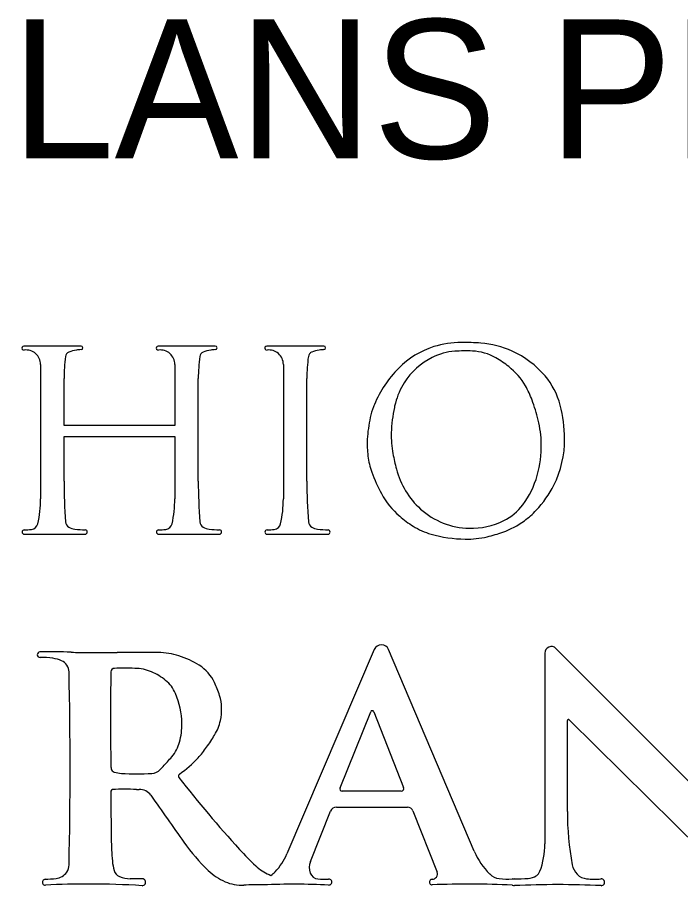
# Model space of a CAD drawing. Extents: x 0 to 34, y 0 to 22.
# Drawn here: x 26.561 to 27.229, y 2.999 to 3.874 of the extents above; entities that cross this region are included whole.
import ezdxf

# ---------------------------------------------------------------- set-up
doc = ezdxf.new("R2010")
doc.units = 0
doc.layers.add('SH_Text', color=7, linetype='Continuous')

msp = doc.modelspace()

# ---------------------------------------------------------------- linework, layer by layer
at = {"layer": 'SH_Text'}
for p, q in [((26.62556, 3.54302), (26.56804, 3.54302)), ((26.76082, 3.54302), (26.7033, 3.54302)), ((26.87013, 3.54302), (26.81261, 3.54302)), ((26.58478, 3.52447), (26.58478, 3.38923)), ((26.72004, 3.52447), (26.72004, 3.46306)), ((26.82935, 3.52447), (26.82935, 3.38923)), ((26.60842, 3.46306), (26.60842, 3.51041)), ((26.74368, 3.40691), (26.74368, 3.51041)), ((26.85299, 3.40691), (26.85299, 3.51041)), ((26.92009, 3.48185), (26.92009, 3.48185)), ((26.72004, 3.46306), (26.60842, 3.46306)), ((26.60842, 3.40691), (26.60842, 3.45196)), ((26.60842, 3.45196), (26.72004, 3.45196)), ((26.72004, 3.45196), (26.72004, 3.38923)), ((26.56842, 3.35361), (26.62974, 3.35361)), ((26.70367, 3.35361), (26.76499, 3.35361)), ((26.81298, 3.35361), (26.87431, 3.35361)), ((27.27896, 3.063), (27.10386, 3.23858)), ((26.92096, 3.23755), (26.83285, 3.03161)), ((27.02162, 3.03445), (26.93537, 3.23753)), ((27.09261, 3.23393), (27.09261, 3.04168)), ((26.88644, 3.09823), (26.91728, 3.17486)), ((26.92035, 3.17485), (26.9505, 3.09854)), ((27.11537, 3.07436), (27.11537, 3.16602)), ((27.11735, 3.16684), (27.28692, 2.99876)), ((26.94803, 3.09491), (26.88868, 3.09491)), ((26.85657, 3.02401), (26.87697, 3.07471)), ((26.88288, 3.0787), (26.95431, 3.0787)), ((26.95981, 3.07496), (26.98416, 3.01335))]:
    msp.add_line(p, q, dxfattribs=at)
for centre, radius, start, end in [((27.0086, 3.45515), 0.09157, 90.08888, 107.61303), ((27.00886, 3.29271), 0.25401, 85.62435, 90.08888), ((27.02105, 3.45208), 0.09418, 65.7405, 85.62435), ((26.56804, 3.54099), 0.00203, 90, 277.32001), ((26.57017, 3.52447), 0.01462, 0, 97.32001), ((26.61574, 3.5316), 0.00585, 114.87357, 172.04557), ((26.62345, 3.51497), 0.02417, 95.89472, 114.87357), ((26.63883, 3.36599), 0.17395, 94.3316, 95.89472), ((26.62556, 3.54123), 0.00179, 274.3316, 90), ((26.7033, 3.54099), 0.00203, 90, 277.32001), ((26.70542, 3.52447), 0.01462, 0, 97.32001), ((26.751, 3.5316), 0.00585, 114.87357, 172.04557), ((26.75871, 3.51497), 0.02417, 95.89472, 114.87357), ((26.77409, 3.36599), 0.17395, 94.3316, 95.89472), ((26.76082, 3.54123), 0.00179, 274.3316, 90), ((26.81261, 3.54099), 0.00203, 90, 277.32001), ((26.81473, 3.52447), 0.01462, 0, 97.32001), ((26.86031, 3.5316), 0.00585, 114.87357, 172.04557), ((26.86802, 3.51497), 0.02417, 95.89472, 114.87357), ((26.8834, 3.36599), 0.17395, 94.3316, 95.89472), ((26.87013, 3.54123), 0.00179, 274.3316, 90), ((27.00714, 3.45976), 0.08674, 107.61303, 135.2994), ((27.00575, 3.47899), 0.05891, 93.59223, 116.70259), ((27.01284, 3.36596), 0.17217, 87.68164, 93.59223), ((27.01775, 3.48716), 0.05087, 59.80904, 87.68164), ((27.02092, 3.45179), 0.0945, 40.35395, 65.7405), ((26.76737, 3.51041), 0.15895, 172.04557, 180), ((26.90262, 3.51041), 0.15895, 172.04557, 180), ((27.01193, 3.51041), 0.15895, 172.04557, 180), ((27.01138, 3.46781), 0.07144, 116.70259, 147.53851), ((26.98444, 3.42991), 0.11711, 52.0865, 59.80904), ((27.02784, 3.43928), 0.11585, 135.2994, 157.20655), ((27.01579, 3.47016), 0.06609, 29.75621, 52.0865), ((27.03685, 3.46532), 0.0736, 14.43597, 40.35395), ((27.01138, 3.46781), 0.07144, 147.53851, 165.50708), ((26.99032, 3.4556), 0.09543, 20.29731, 29.75621), ((27.02784, 3.43928), 0.11585, 157.20655, 158.44201), ((27.04701, 3.4586), 0.10824, 165.50708, 167.87947), ((26.90687, 3.42473), 0.18441, 13.75265, 20.29731), ((26.97022, 3.44817), 0.1424, 0.62527, 14.43597), ((26.98379, 3.45668), 0.06849, 158.44201, 167.81637), ((27.08023, 3.45146), 0.14222, 167.87947, 178.28568), ((27.05436, 3.44144), 0.14069, 167.81637, 176.86789), ((26.97915, 3.44242), 0.10999, 1.14259, 13.75265), ((27.00502, 3.44414), 0.09127, 176.86789, 187.4835), ((27.03596, 3.45279), 0.09793, 178.28568, 190.59985), ((27.01152, 3.44862), 0.10109, 333.14326, 0.62527), ((26.97969, 3.44243), 0.10945, 344.28728, 1.14259), ((26.9928, 3.44254), 0.07895, 187.4835, 199.5864), ((27.17063, 3.47799), 0.23494, 190.59985, 194.50217), ((27.06024, 3.46653), 0.15053, 199.5864, 208.60653), ((27.02234, 3.43963), 0.08177, 194.50217, 227.89325), ((27.13331, 3.40691), 0.52489, 180, 184.46157), ((27.26857, 3.40691), 0.52489, 180, 184.46157), ((27.37788, 3.40691), 0.52489, 180, 184.46157), ((26.99786, 3.43732), 0.09057, 323.2967, 344.28728), ((27.00553, 3.45165), 0.10781, 316.75107, 333.14326), ((26.46727, 3.38923), 0.11751, 347.64278, 360), ((26.60253, 3.38923), 0.11751, 347.64278, 360), ((26.71184, 3.38923), 0.11751, 347.64278, 360), ((26.99959, 3.43346), 0.08145, 208.60653, 229.34527), ((27.01813, 3.43497), 0.07548, 227.89325, 268.7516), ((27.02774, 3.41505), 0.05331, 296.34481, 323.2967), ((27.02141, 3.45886), 0.11493, 229.34527, 237.75709), ((27.02017, 3.43788), 0.08771, 306.28269, 316.75107), ((26.57492, 3.36565), 0.00731, 275.84691, 347.64278), ((26.61703, 3.36662), 0.00704, 184.46157, 238.94415), ((26.71017, 3.36565), 0.00731, 275.84691, 347.64278), ((26.75228, 3.36662), 0.00704, 184.46157, 238.94415), ((26.81948, 3.36565), 0.00731, 275.84691, 347.64278), ((26.86159, 3.36662), 0.00704, 184.46157, 238.94415), ((26.99666, 3.41963), 0.06855, 237.75709, 254.23658), ((27.01811, 3.43448), 0.07499, 268.7516, 296.34481), ((27.02214, 3.43519), 0.08438, 289.54936, 306.28269), ((26.56842, 3.35576), 0.00215, 91.3892, 270), ((26.56608, 3.4519), 0.09401, 271.3892, 275.84691), ((26.62072, 3.37275), 0.01419, 238.94415, 264.16743), ((26.6367, 3.52922), 0.17148, 264.16743, 267.70148), ((26.62974, 3.35575), 0.00214, 270, 87.70148), ((26.70367, 3.35576), 0.00215, 91.3892, 270), ((26.70134, 3.4519), 0.09401, 271.3892, 275.84691), ((26.75597, 3.37275), 0.01419, 238.94415, 264.16743), ((26.77196, 3.52922), 0.17148, 264.16743, 267.70148), ((26.76499, 3.35575), 0.00214, 270, 87.70148), ((26.81298, 3.35576), 0.00215, 91.3892, 270), ((26.81065, 3.4519), 0.09401, 271.3892, 275.84691), ((26.86528, 3.37275), 0.01419, 238.94415, 264.16743), ((26.88127, 3.52922), 0.17148, 264.16743, 267.70148), ((26.87431, 3.35575), 0.00214, 270, 87.70148), ((27.01451, 3.48286), 0.13425, 254.23658, 269.10327), ((27, 3.49755), 0.15055, 283.3048, 289.54936), ((27.01382, 3.4391), 0.09049, 269.10327, 283.3048), ((26.92816, 3.23447), 0.00783, 23.01234, 156.83571), ((27.09919, 3.23393), 0.00659, 44.92262, 180), ((26.58431, 3.23225), 0.00277, 91.40576, 270.38362), ((26.59598, 2.75667), 0.47849, 87.64671, 91.40576), ((26.63463, 3.69719), 0.46282, 267.64671, 269.87914), ((26.63811, 5.3447), 2.11033, 269.87914, 270.64679), ((26.68495, 1.19582), 2.03881, 90.02109, 90.64679), ((26.68457, 2.21158), 1.02305, 88.94603, 90.02109), ((26.70202, 3.15996), 0.07451, 72.65975, 88.94603), ((26.69843, 3.14847), 0.08654, 57.73568, 72.65975), ((26.58493, 3.14074), 0.08875, 81.98413, 90.38362), ((26.59259, 3.19516), 0.03379, 66.71534, 81.98413), ((26.601, 3.2147), 0.01252, 1.18991, 66.71534), ((26.72245, 3.18652), 0.04156, 25.2881, 57.73568), ((21.9045, 3.11715), 4.71003, 358.82601, 1.18991), ((30.38231, 3.16871), 3.72702, 179.28847, 180.73093), ((26.65917, 3.21495), 0.00359, 90.14625, 179.28847), ((26.66945, -0.8123), 4.03085, 89.85375, 90.14625), ((26.67963, 3.17618), 0.04236, 66.38612, 89.85375), ((26.67124, 3.15698), 0.06331, 51.35128, 66.38612), ((26.68987, 3.18029), 0.03347, 22.83978, 51.35128), ((26.66814, 3.16086), 0.10162, 17.37499, 25.2881), ((26.64534, 3.16153), 0.08179, 1.09044, 22.83978), ((26.72132, 3.1775), 0.0459, 1.6695, 17.37499), ((26.71374, 3.17728), 0.05348, 347.67189, 1.6695), ((26.91881, 3.17425), 0.00165, 21.55804, 158.07681), ((26.66008, 3.16181), 0.06705, 344.79646, 1.09044), ((26.7213, 3.17562), 0.04574, 328.03878, 347.67189), ((27.11653, 3.16602), 0.00116, 45.25168, 180), ((26.47383, 3.33003), 0.33743, 325.54557, 328.03878), ((26.68655, 3.15462), 0.03962, 332.97485, 344.79646), ((26.69029, 3.15271), 0.03542, 318.73444, 332.97485), ((26.67525, 3.19183), 0.09316, 317.10146, 325.54557), ((26.43802, 3.37407), 0.37104, 316.74891, 318.73444), ((26.66019, 3.20583), 0.11372, 304.48428, 317.10146), ((26.67751, 3.12144), 0.02192, 180.73093, 190.70212), ((26.66021, 3.11818), 0.00432, 190.70212, 253.74894), ((26.69602, 3.12554), 0.01283, 273.75826, 316.55507), ((25.78625, 3.98722), 1.26589, 316.55507, 316.74891), ((26.66854, 3.14674), 0.03407, 253.74894, 266.24174), ((26.68158, 3.34528), 0.23304, 266.24174, 273.75826), ((26.72592, 3.11013), 0.00238, 124.48428, 218.19672), ((27.81895, 3.97016), 1.39319, 218.19672, 222.0923), ((26.94803, 3.09756), 0.00266, 270, 21.55804), ((29.40254, 3.08732), 2.74687, 179.84165, 180.84497), ((26.6573, 3.09491), 0.00162, 92.27245, 179.84165), ((26.66932, 2.79221), 0.30456, 87.72755, 92.27245), ((26.68301, 3.1372), 0.0407, 267.72755, 271.68449), ((26.68461, 3.08274), 0.01378, 35.16071, 91.68449), ((92.05162, 49.12699), 79.94195, 215.1607083, 215.2020901), ((26.88868, 3.09733), 0.00242, 158.07681, 270), ((26.88288, 3.07233), 0.00637, 90, 158.07681), ((26.95431, 3.07278), 0.00592, 21.55804, 90), ((27.40966, 3.07436), 0.29429, 180, 190.48862), ((26.95399, 3.05121), 0.29805, 180.84497, 185.14242), ((26.88971, 3.15676), 0.19651, 215.20209, 226.19836), ((27.01208, 3.04168), 0.08053, 340.00723, 0), ((26.99131, 3.22253), 0.27787, 222.0923, 226.9231), ((26.77735, 3.05536), 0.06036, 316.45792, 336.83571), ((27.0882, 3.06272), 0.07233, 203.01234, 225.14141), ((26.60058, 3.02091), 0.01296, 324.47105, 358.82601), ((26.71049, 3.0293), 0.05356, 185.14242, 195.487), ((26.83321, 3.05344), 0.04637, 226.9231, 246.82597), ((26.87173, 3.01791), 0.01634, 158.07681, 199.48636), ((27.13841, 3.02414), 0.01844, 190.48862, 224.66221), ((26.59849, 3.02241), 0.01553, 277.24087, 324.47105), ((26.66788, 3.01749), 0.00935, 195.487, 247.00713), ((26.79295, 3.05587), 0.05671, 226.19836, 246.93174), ((26.83715, 3.06266), 0.05641, 246.82597, 248.88703), ((26.79892, 3.03486), 0.03061, 305.8215, 316.45792), ((26.86484, 3.01547), 0.00903, 199.48636, 265.94339), ((26.97925, 3.01141), 0.00528, 269.20627, 21.55804), ((27.04851, 3.02285), 0.01607, 225.14141, 263.78773), ((27.0797, 3.01708), 0.00857, 301.07815, 340.00723), ((27.13623, 3.02198), 0.01536, 224.66221, 264.71118), ((26.58954, 3.00317), 0.00294, 91.94369, 273.10582), ((26.58538, 3.12555), 0.11951, 271.94369, 277.24087), ((26.67501, 3.03428), 0.02759, 247.00713, 270.36112), ((26.67759, 2.62436), 0.38234, 88.54697, 90.36112), ((26.6872, 3.00314), 0.00344, 266.64368, 88.54697), ((26.78784, 3.04387), 0.04367, 246.93174, 272.16886), ((26.87016, 3.09056), 0.08431, 265.94339, 273.23474), ((26.87509, 3.00337), 0.00302, 267.31325, 93.23474), ((26.97914, 3.00336), 0.00277, 89.20627, 271.9867), ((27.05617, 3.09317), 0.08682, 263.78773, 272.41719), ((27.05996, 3.00336), 0.00307, 71.28531, 92.41719), ((27.06201, 3.00308), 0.00337, 90.28071, 108.31348), ((27.06112, 3.18472), 0.17828, 270.28071, 274.73217), ((27.07424, 3.02613), 0.01914, 274.73217, 301.07815), ((27.14311, 3.09628), 0.08998, 264.71118, 273.9158), ((27.14948, 3.00311), 0.00341, 267.25779, 93.9158), ((26.6314, 2.23171), 0.76965, 89.77654, 93.10582), ((26.63064, 2.03882), 0.96254, 86.64368, 89.77654), ((26.80652, 2.55049), 0.45006, 89.65649, 92.16886), ((26.84, 2.2555), 0.74568, 87.31325, 92.3652), ((27.01559, 1.95236), 1.04887, 87.58281, 91.9867), ((27.05996, 3.00336), 0.00307, 267.58281, 272.69199), ((27.06201, 3.00308), 0.00337, 235.66382, 272.74221), ((27.10574, 2.0899), 0.91086, 87.25779, 92.74221)]:
    msp.add_arc(centre, radius, start, end, dxfattribs=at)

# ---------------------------------------------------------------- texts
msp.add_text('PLANS PREPARED BY:', height=0.14, dxfattribs=at).set_placement((26.43037, 3.73189))

doc.saveas('drawing.dxf')
